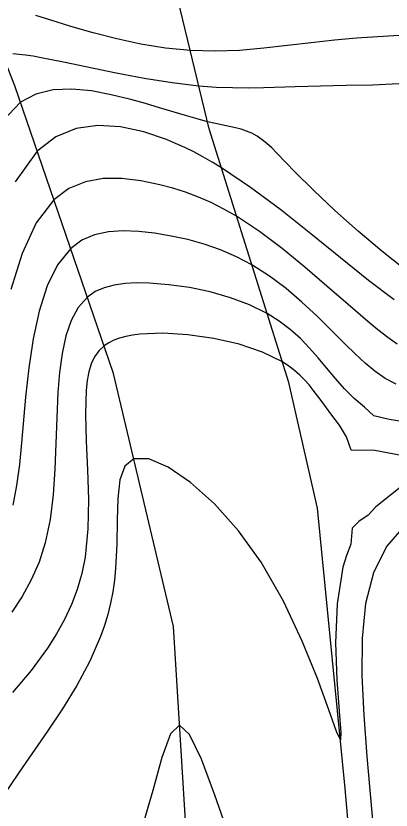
# Model space of a CAD drawing. Extents: x 2602990 to 2605851, y 618069 to 619180.
# Drawn here: x 2604025.24 to 2604045.85, y 618490.78 to 618534.44 of the extents above; entities that cross this region are included whole.
import ezdxf

# ---------------------------------------------------------------- set-up
doc = ezdxf.new("R2010")
doc.units = 0
for name, color, linetype in [('DTM Contours Major', 7, 'Continuous'), ('DTM Contours Minor', 7, 'Continuous'), ('Exist DTM Crownline', 7, 'Continuous'), ('Exist Roads EOP', 7, 'Continuous'), ('PH Exist DTM Breakline', 7, 'Continuous')]:
    doc.layers.add(name, color=color, linetype=linetype)

msp = doc.modelspace()

# ---------------------------------------------------------------- linework, layer by layer
at = {"layer": 'DTM Contours Major'}
msp.add_lwpolyline([(2604046.189, 618516.394), (2604045.665, 618516.763), (2604045.129, 618517.179), (2604044.576, 618517.636), (2604043.485, 618518.575), (2604042.326, 618519.59), (2604041.116, 618520.63), (2604039.875, 618521.648), (2604038.619, 618522.595), (2604037.366, 618523.423), (2604036.662, 618523.823), (2604035.963, 618524.174), (2604035.264, 618524.479), (2604034.563, 618524.742), (2604033.857, 618524.967), (2604033.143, 618525.159), (2604032.1, 618525.378), (2604031.057, 618525.5), (2604030.036, 618525.492), (2604029.059, 618525.319), (2604028.15, 618524.945), (2604027.33, 618524.335), (2604026.361, 618523.056), (2604025.582, 618521.371), (2604024.964, 618519.407)], dxfattribs=at)
at = {"layer": 'DTM Contours Minor'}
for points in [[(2604046.289, 618533.353), (2604045.126, 618533.295), (2604043.941, 618533.215), (2604042.736, 618533.107), (2604041.461, 618532.962), (2604040.167, 618532.804), (2604038.856, 618532.656), (2604037.528, 618532.544), (2604036.183, 618532.493), (2604034.823, 618532.527), (2604033.465, 618532.662), (2604032.111, 618532.885), (2604030.779, 618533.172), (2604029.487, 618533.504), (2604028.254, 618533.858), (2604027.099, 618534.215), (2604026.343, 618534.453)], [(2604046.28, 618530.694), (2604044.828, 618530.638), (2604043.384, 618530.605), (2604041.965, 618530.579), (2604040.585, 618530.547), (2604038.865, 618530.491), (2604038.008, 618530.473), (2604037.136, 618530.475), (2604036.235, 618530.505), (2604035.294, 618530.573), (2604033.823, 618530.752), (2604032.29, 618531.004), (2604030.749, 618531.298), (2604027.862, 618531.895), (2604026.623, 618532.139), (2604026.18, 618532.217), (2604025.772, 618532.279), (2604025.4, 618532.322), (2604025.065, 618532.343)], [(2604046.591, 618520.519), (2604045.335, 618521.506), (2604044.036, 618522.606), (2604042.763, 618523.748), (2604041.583, 618524.859), (2604040.564, 618525.87), (2604039.572, 618526.899), (2604039.293, 618527.178), (2604039.029, 618527.422), (2604038.774, 618527.632), (2604038.489, 618527.828), (2604038.204, 618527.984), (2604037.914, 618528.109), (2604037.614, 618528.209), (2604037.3, 618528.292), (2604036.789, 618528.401), (2604036.206, 618528.518), (2604035.765, 618528.619), (2604035.193, 618528.771), (2604034.558, 618528.955), (2604033.132, 618529.385), (2604032.356, 618529.613), (2604031.548, 618529.839), (2604030.474, 618530.106), (2604029.389, 618530.312), (2604028.32, 618530.414), (2604027.296, 618530.372), (2604026.344, 618530.144), (2604025.494, 618529.687), (2604024.548, 618528.687)], [(2604046.012, 618518.824), (2604044.609, 618519.902), (2604043.072, 618521.137), (2604041.448, 618522.452), (2604039.785, 618523.769), (2604038.13, 618525.008), (2604036.529, 618526.092), (2604036.016, 618526.406), (2604035.511, 618526.695), (2604035.011, 618526.961), (2604034.513, 618527.206), (2604034.014, 618527.431), (2604033.511, 618527.636), (2604032.259, 618528.059), (2604030.995, 618528.332), (2604029.748, 618528.41), (2604028.549, 618528.246), (2604027.427, 618527.795), (2604026.412, 618527.011), (2604025.208, 618525.319)], [(2604046.123, 618514.197), (2604045.529, 618514.515), (2604044.965, 618514.905), (2604044.418, 618515.355), (2604043.879, 618515.854), (2604043.333, 618516.39), (2604042.575, 618517.147), (2604041.782, 618517.925), (2604040.952, 618518.699), (2604040.081, 618519.445), (2604039.166, 618520.138), (2604038.203, 618520.753), (2604037.355, 618521.197), (2604036.479, 618521.572), (2604035.583, 618521.885), (2604034.676, 618522.139), (2604033.765, 618522.338), (2604032.859, 618522.486), (2604031.984, 618522.583), (2604031.135, 618522.615), (2604030.323, 618522.56), (2604029.563, 618522.396), (2604028.867, 618522.103), (2604028.249, 618521.659), (2604027.527, 618520.763), (2604026.959, 618519.594), (2604026.522, 618518.216), (2604026.195, 618516.695), (2604025.953, 618515.096), (2604025.776, 618513.483), (2604025.554, 618510.971), (2604025.433, 618509.778), (2604025.276, 618508.633), (2604025.064, 618507.54)], [(2604047.021, 618512.056), (2604045.736, 618512.262), (2604044.896, 618512.451), (2604044.391, 618512.933), (2604043.821, 618513.403), (2604043.296, 618513.935), (2604042.797, 618514.507), (2604042.307, 618515.1), (2604041.849, 618515.645), (2604041.372, 618516.182), (2604040.864, 618516.702), (2604040.314, 618517.198), (2604039.709, 618517.661), (2604039.039, 618518.084), (2604038.078, 618518.556), (2604037.025, 618518.949), (2604035.913, 618519.264), (2604034.775, 618519.501), (2604033.645, 618519.661), (2604032.557, 618519.745), (2604031.879, 618519.757), (2604031.239, 618519.726), (2604030.642, 618519.643), (2604030.094, 618519.498), (2604029.6, 618519.281), (2604029.167, 618518.983), (2604028.666, 618518.418), (2604028.278, 618517.698), (2604027.988, 618516.846), (2604027.779, 618515.886), (2604027.637, 618514.842), (2604027.545, 618513.737), (2604027.48, 618512.351), (2604027.435, 618510.936), (2604027.379, 618509.516), (2604027.283, 618508.115), (2604027.116, 618506.757), (2604026.846, 618505.468), (2604026.51, 618504.42), (2604026.087, 618503.438), (2604025.587, 618502.518), (2604025.023, 618501.655)], [(2604046.395, 618510.283), (2604044.954, 618510.542), (2604043.647, 618510.566), (2604043.392, 618511.307), (2604043.023, 618511.945), (2604042.53, 618512.572), (2604042.058, 618513.226), (2604041.575, 618513.872), (2604041.343, 618514.155), (2604041.096, 618514.428), (2604040.831, 618514.692), (2604040.543, 618514.945), (2604040.226, 618515.186), (2604039.876, 618515.414), (2604038.782, 618515.951), (2604037.5, 618516.385), (2604036.108, 618516.709), (2604034.684, 618516.914), (2604033.305, 618516.995), (2604032.05, 618516.943), (2604031.651, 618516.892), (2604031.278, 618516.821), (2604030.934, 618516.729), (2604030.619, 618516.614), (2604030.336, 618516.474), (2604030.085, 618516.307), (2604029.791, 618516.026), (2604029.558, 618515.691), (2604029.378, 618515.306), (2604029.246, 618514.871), (2604029.154, 618514.391), (2604029.096, 618513.866), (2604029.057, 618512.541), (2604029.1, 618511.062), (2604029.174, 618509.482), (2604029.224, 618507.858), (2604029.197, 618506.244), (2604029.041, 618504.695), (2604028.858, 618503.787), (2604028.607, 618502.918), (2604028.291, 618502.081), (2604027.912, 618501.269), (2604027.473, 618500.476), (2604026.977, 618499.693), (2604026.074, 618498.46), (2604025.048, 618497.257)], [(2604046.525, 618508.663), (2604045.006, 618507.449), (2604044.596, 618506.989), (2604044.08, 618506.645), (2604043.703, 618506.284), (2604043.631, 618505.394), (2604043.397, 618504.785), (2604043.205, 618504.136), (2604042.879, 618502.115), (2604042.798, 618499.976), (2604042.868, 618497.94), (2604042.999, 618496.226), (2604043.096, 618495.053), (2604043.067, 618494.64), (2604042.847, 618495.106), (2604042.424, 618496.296), (2604041.798, 618498.015), (2604040.972, 618500.07), (2604039.945, 618502.265), (2604038.721, 618504.408), (2604037.474, 618506.132), (2604036.151, 618507.611), (2604034.833, 618508.795), (2604033.6, 618509.635), (2604032.534, 618510.084), (2604031.716, 618510.092), (2604031.228, 618509.684), (2604030.956, 618508.934), (2604030.835, 618507.919), (2604030.799, 618506.717), (2604030.781, 618505.405), (2604030.717, 618504.062), (2604030.651, 618503.417), (2604030.557, 618502.783), (2604030.435, 618502.158), (2604030.285, 618501.54), (2604030.105, 618500.93), (2604029.894, 618500.325), (2604029.303, 618498.962), (2604028.592, 618497.635), (2604027.805, 618496.353), (2604026.984, 618495.125), (2604025.413, 618492.869), (2604024.43, 618491.412)], [(2604046.412, 618506.233), (2604045.591, 618505.27), (2604044.877, 618503.833), (2604044.449, 618502.141), (2604044.253, 618500.241), (2604044.236, 618498.177), (2604044.344, 618495.994), (2604044.522, 618493.737), (2604044.779, 618490.845), (2604045.308, 618485.137)], [(2604037.008, 618489.205), (2604036.165, 618491.609), (2604035.426, 618493.586), (2604034.783, 618494.934), (2604034.229, 618495.451), (2604033.729, 618494.974), (2604033.259, 618493.676), (2604032.76, 618491.866), (2604032.172, 618489.856)]]:
    msp.add_lwpolyline(points, dxfattribs=at)
at = {"layer": 'Exist DTM Crownline'}
msp.add_spline([(2603233.488, 618380.754), (2603285.185, 618400.095), (2603335.457, 618418.629), (2603390.812, 618439.069), (2603440.087, 618457.325), (2603493.996, 618477.231), (2603542.655, 618495.301), (2603600.808, 618516.867), (2603653.659, 618536.362), (2603706.222, 618555.742), (2603764.811, 618577.593), (2603823.52, 618599.847), (2603878.564, 618620.56), (2603937.951, 618643.078), (2603997.369, 618665.789), (2604036.209, 618680.665), (2604055.311, 618688.017)], degree=3, dxfattribs=at)
at = {"layer": 'Exist Roads EOP'}
for points in [[(2603230.17, 618389.98), (2603282.929, 618409.597), (2603332.773, 618427.868), (2603388.167, 618448.413), (2603437.203, 618466.721), (2603490.778, 618486.527), (2603539.039, 618504.558), (2603597.451, 618526.156), (2603651.053, 618545.972), (2603705.208, 618566.084), (2603762.02, 618587.183), (2603820.334, 618609.162), (2603876.341, 618629.99), (2603934.909, 618652.28), (2603996.409, 618675.568), (2604033.216, 618689.957), (2604052.01, 618697.199)], [(2604034.633, 618668.486), (2603984.89, 618650.123), (2603936.767, 618631.654), (2603888.195, 618613.335), (2603837.766, 618594.258), (2603782.918, 618573.705), (2603731.939, 618554.39), (2603671.126, 618532.171), (2603621.822, 618514.106), (2603561.545, 618491.877), (2603506.421, 618471.293), (2603452.163, 618451.33), (2603398.364, 618431.316), (2603341.431, 618410.355), (2603281.65, 618388.199), (2603223.033, 618366.475), (2603185.717, 618352.612)]]:
    msp.add_spline(points, degree=3, dxfattribs=at)
at = {"layer": 'PH Exist DTM Breakline'}
for points in [[(2604045.714, 618453.546), (2604044.946, 618473.566), (2604043.333, 618491.969), (2604041.8, 618507.386), (2604040.227, 618514.293), (2604035.859, 618528.229), (2604032.582, 618541.816), (2604027.277, 618554.564), (2604019.525, 618571.495), (2604012.48, 618586.034), (2604006.554, 618597.689), (2603992.13, 618636.179), (2603991.872, 618638.982), (2603991.977, 618641.654), (2603992.516, 618646.05), (2603993.333, 618649.771), (2603994.146, 618652.056)], [(2604039.099, 618441.937), (2604038.633, 618446.16), (2604036.671, 618455.507), (2604035.673, 618467.671), (2604035.277, 618478.62), (2604033.892, 618500.873), (2604030.61, 618514.776), (2604025.18, 618530.601), (2604016.09, 618553.807), (2604008.263, 618573.362), (2604002.452, 618586.829), (2603981.38, 618632.847), (2603979.807, 618635.771), (2603978.555, 618638.427), (2603977.233, 618639.272), (2603974.326, 618640.189), (2603971.149, 618640.923), (2603968.018, 618641.656), (2603966.006, 618642.026)]]:
    msp.add_lwpolyline(points, dxfattribs=at)

doc.saveas('drawing.dxf')
